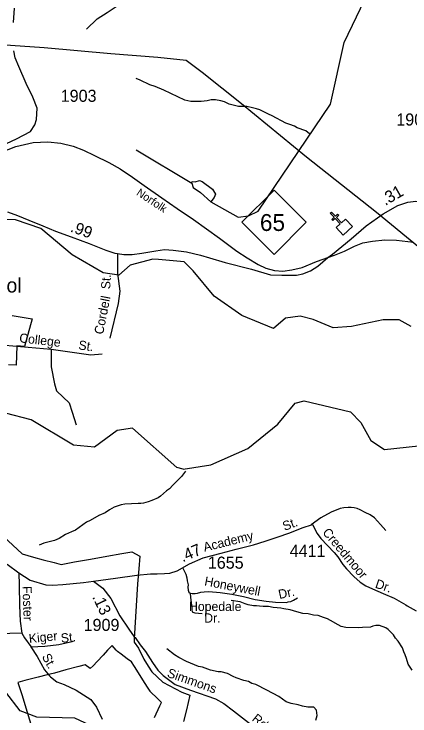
# Model space of a CAD drawing. Extents: x 1547597 to 1699558, y 810033 to 920809.
# Drawn here: x 1620318 to 1624425, y 904868 to 912139 of the extents above; entities that cross this region are included whole.
import ezdxf

# ---------------------------------------------------------------- set-up
doc = ezdxf.new("R2010")
doc.units = 0
for name, color, linetype in [('Exist Boundary Political City Limit New', 7, 'Continuous'), ('Exist Cultural Church CELL', 7, 'Continuous'), ('Exist Cultural Educational Facility High Label', 7, 'Continuous'), ('Exist Hydrographic Creek Single Shore', 7, 'Continuous'), ('Exist Hydrographic Misc Water Feature', 7, 'Continuous'), ('Exist Railroad Abandon ROW Retained', 7, 'Continuous'), ('Exist Railroad Mainline Label', 7, 'Continuous'), ('Exist Road Non-System Type 51', 7, 'Continuous'), ('Exist Road Non-System Type 51 Label', 7, 'Continuous'), ('Exist Road Primary NC Attributed', 7, 'Continuous'), ('Exist Road Primary NC Service Mileage Hundredths English Label', 7, 'Continuous'), ('Exist Road Primary NC Shield CELL', 7, 'Continuous'), ('Exist Road Primary NC Shield Number Label', 7, 'Continuous'), ('Exist Road Secondary Mileage Hundredths English Label', 7, 'Continuous'), ('Exist Road Secondary Type 51 Attributed', 7, 'Continuous'), ('Exist Road Secondary Type 51 Label', 7, 'Continuous'), ('Exist Road Secondary Type 51 Number Label', 7, 'Continuous'), ('Exist Utilities Electrical Transmission Line', 7, 'Continuous'), ('Map Preparation Boundary City Limit Buffer Line', 7, 'Continuous')]:
    doc.layers.add(name, color=color, linetype=linetype)

msp = doc.modelspace()

# ---------------------------------------------------------------- linework, layer by layer
at = {"layer": 'Exist Boundary Political City Limit New'}
for points in [[(1620300.3, 909018), (1620506.1, 908981.2), (1620426.7, 908696.3), (1620345.5, 908703.6), (1620340.1, 908503.3), (1620261.7, 908506.1)], [(1620209.9, 906728.6), (1620403.4, 906546.7), (1620519, 906512.7), (1620619, 906486.4), (1620734.7, 906456.9), (1620807.1, 906436.8), (1620945.8, 906465.2), (1621112.6, 906492.6), (1621279, 906523.2), (1621436.2, 906550.6), (1621541.2, 906570.1), (1621624.7, 906522.1), (1621612.9, 906391.6), (1621600.2, 906235.6), (1621563.6, 905668.7)], [(1621563.6, 905668.7), (1621562.9, 905634.4), (1621607.6, 905571), (1621666.1, 905455.8), (1621709.1, 905385.7), (1621747, 905324), (1621860.6, 905218.8), (1622060.2, 905113.7), (1622142.8, 905083.6), (1622105.9, 904933.4), (1622075, 904811)], [(1621776.2, 904853), (1621832, 904972.1), (1621848.1, 905008.9), (1621789.9, 905065.9), (1621747.5, 905105.6), (1621728.6, 905123), (1621728.6, 905123.8), (1621702.9, 905166.2), (1621654.3, 905243.1), (1621608.5, 905315.9), (1621566.2, 905381), (1621536.6, 905427.9), (1621493.1, 905459.5), (1621430.7, 905507.6), (1621391.8, 905537.6), (1621375.8, 905550.9), (1621357.2, 905575.6), (1621337.5, 905598.6), (1621287.7, 905548.2), (1621241.4, 905498.1), (1621178.8, 905432.3), (1621137.9, 905388.3), (1621108.5, 905359.3), (1621055.2, 905396.5), (1620991.4, 905380), (1620854.9, 905345.8), (1620739.5, 905313.2), (1620662.5, 905294.3), (1620568.4, 905271), (1620499.6, 905252.9), (1620430.4, 905234), (1620358.1, 905213.9), (1620398.9, 905089.8), (1620454.2, 904907.5), (1620518, 904702.5)]]:
    msp.add_lwpolyline(points, dxfattribs=at)
at = {"layer": 'Exist Cultural Church CELL'}
msp.add_lwpolyline([(1623659.8, 909926.8), (1623701.7, 909965.3), (1623650.2, 910021.4), (1623626.6, 909999.8), (1623615.8, 910011.6), (1623639.4, 910033.2), (1623598.7, 910077.5), (1623610.5, 910088.3), (1623651.2, 910044), (1623674.8, 910065.7), (1623685.6, 910053.9), (1623662, 910032.3), (1623713.5, 909976.2), (1623756, 910015), (1623828, 909936.6), (1623731.7, 909848.3)], close=True, dxfattribs=at)
at = {"layer": 'Exist Hydrographic Creek Single Shore'}
for points in [[(1621583.9, 910732.4), (1622163.9, 910386), (1622174.9, 910343.3), (1622252.9, 910290.7), (1622360.8, 910194.6), (1622641.8, 910034.6), (1622750.8, 910048.8), (1622851.8, 910096.1), (1623599.8, 911203.6), (1623741.8, 911844.1), (1623996.8, 912377.6)], [(1624435.8, 908901.7), (1624311.9, 908969.8), (1624145.9, 908970), (1623819.9, 908901.2), (1623629.6, 908887.8), (1623421.6, 908974), (1623286, 909009.3), (1623132.3, 908990.1), (1623008.7, 908882.9), (1622682, 909017.5), (1622393.8, 909215.4), (1622175.8, 909479.5), (1622081.8, 909571.8), (1621815.5, 909596.5), (1621757.8, 909599.3), (1621521.7, 909538.8), (1621403.6, 909434.4), (1621241.7, 909459.2), (1620919.8, 909646.2), (1620597.8, 909918.6), (1620332.8, 910006.1), (1619898.8, 910018.2)]]:
    msp.add_lwpolyline(points, dxfattribs=at)
at = {"layer": 'Exist Hydrographic Misc Water Feature'}
for points in [[(1621070.2, 911983.4), (1621180.6, 912090.4), (1621283.7, 912154.6), (1621324.1, 912183.9), (1621356.4, 912201.4), (1621386.6, 912222.9), (1621418.2, 912246.4), (1621603.7, 912325.5), (1621674.8, 912378.4), (1621697.4, 912408.2)], [(1623383.4, 910897.3), (1623345.1, 910927.9), (1623253.6, 910961.5), (1623225.8, 910976), (1623178.1, 910994.7), (1623138.5, 911009.4), (1622995.7, 911085.8), (1622956, 911100.4), (1622868.7, 911146), (1622832.9, 911156.5), (1622793.2, 911167.2), (1622733.4, 911182.3), (1622645.4, 911181.7), (1622617.5, 911188.2), (1622549.9, 911205.3), (1622502.2, 911228.2), (1622462.4, 911240.8), (1622408.6, 911249.7), (1622362.7, 911250.5), (1622322.5, 911239.2), (1622290.5, 911235.7), (1622258.5, 911234.2), (1622206.4, 911231.2), (1622150.5, 911234), (1622090.8, 911247), (1621872.5, 911350.8), (1621781.1, 911388.3), (1621725.5, 911405.2), (1621626.3, 911454.9), (1621586.5, 911471.6)], [(1622163.9, 910386), (1622167.5, 910403.1), (1622198, 910400.7), (1622240.7, 910412.9), (1622270, 910404.3), (1622377.4, 910326.2), (1622409.1, 910273.7), (1622395.7, 910239.5), (1622360.8, 910194.6)], [(1622073.8, 907423.2), (1622007.8, 907441), (1621545.8, 907847.6), (1621387.8, 907824.5), (1621151.8, 907652.1), (1620934.8, 907672.9), (1620496.8, 907934.5), (1620230.8, 908005.6), (1619914.8, 908051.4), (1619731.8, 908130.7), (1619650.8, 908237.4)], [(1622073.8, 907423.2), (1622357.8, 907470), (1622743.8, 907639.5), (1623055.8, 907892.4), (1623233.8, 908108.7), (1623325.9, 908133.1), (1623807.9, 908018.3), (1623914.8, 907907.8), (1624020.8, 907721.8), (1624160.9, 907627), (1624511.8, 907665.8)], [(1622098.1, 907404.9), (1622054.3, 907350), (1622025.9, 907320.5), (1621966.9, 907259.5), (1621930.3, 907220.1), (1621897.9, 907198.6), (1621837.1, 907143.6), (1621812.8, 907128.1), (1621748.4, 907099.2), (1621708.2, 907087.9), (1621660, 907072.7), (1621631.9, 907069.1), (1621604, 907067.6), (1621467.9, 907061.9), (1621427.8, 907054.6), (1621355.4, 907029.8), (1621307.1, 907004.6), (1621262.5, 906971.4), (1621198.2, 906944.4), (1621109.4, 906891.9), (1621069.2, 906876.7), (1620955.9, 906794.5), (1620915.6, 906775.3), (1620851.2, 906748.3), (1620786.6, 906707.4), (1620738.2, 906686.3), (1620625.9, 906658.2), (1620577.6, 906638.9)], [(1624769.9, 902601.7), (1624375.9, 903082.5), (1624251.8, 903134.3), (1623959.8, 903114), (1623376.8, 903178.4), (1623185.8, 903254.4), (1622805.9, 903501.8), (1622386.8, 903950.2), (1621732.8, 904334.4), (1621617.8, 904435.3), (1621519.8, 904604.7), (1621412.8, 904705.4), (1621154.8, 904750), (1620947.8, 904846.1), (1620555.8, 904857.3), (1620381.8, 904920), (1620233.8, 905113.4), (1620144.8, 905279.4), (1620032.8, 905665.7), (1619986.8, 905942.5), (1619946.8, 906068)], [(1624449, 905341.8), (1624406, 905406.4), (1624388.9, 905462.7), (1624373.5, 905501), (1624362.1, 905533.2), (1624348.7, 905573.4), (1624301.8, 905642.2), (1624276.3, 905672.6), (1624254.9, 905707), (1624197.9, 905764), (1624176.1, 905780.3), (1624110.5, 905805.4), (1624070.5, 905806.1), (1624038.4, 905798.6), (1624014.3, 905787), (1623934.3, 905784.4), (1623894.3, 905781.1), (1623758.3, 905783.3), (1623710.6, 905796.2), (1623678.9, 905810.7), (1623599.6, 905858), (1623567.9, 905874.6), (1623528.2, 905889.2), (1623472.5, 905908.2), (1623424.6, 905912.9), (1623368.8, 905925.9), (1623313, 905930.9), (1623253.2, 905947.9), (1623181.6, 905969.1), (1623117.8, 905978.1), (1623086, 905986.6), (1623046, 905987.4), (1623006.1, 905992.1), (1622956.3, 906000.9), (1622902.2, 906001.8), (1622864.4, 906006.4), (1622834.4, 906008.9), (1622802.5, 906009.5), (1622746.6, 906020.4), (1622714.8, 906029), (1622663.2, 906049.8), (1622571.5, 906065.4)], [(1623449.1, 904824.6), (1623461.9, 904872.4), (1623454.9, 904928.6), (1623427.4, 904961), (1623365.4, 904958), (1623309.6, 904971), (1623265.8, 904983.7), (1623194, 904997), (1623142.4, 905015.8), (1623065.3, 905071.1), (1622940.4, 905137.2), (1622827.4, 905193.1), (1622785.6, 905205.8), (1622749.9, 905224.4), (1622702.1, 905237.2), (1622622.6, 905264.6), (1622590.8, 905277.1), (1622531.3, 905308.1), (1622467.6, 905325.1), (1622435.6, 905325.7), (1622356, 905343.1), (1622272.5, 905372.4), (1622232.6, 905381.1), (1622105.5, 905433.3), (1622026.3, 905474.6), (1621982.7, 905501.3), (1621903.7, 905562.7)]]:
    msp.add_lwpolyline(points, dxfattribs=at)
at = {"layer": 'Exist Railroad Abandon ROW Retained'}
msp.add_lwpolyline([(1620176.3, 910705.4), (1620337.2, 910766.1), (1620517.1, 910807.5), (1620667.1, 910813.7), (1620803, 910802.3), (1620930.6, 910768.9), (1621038, 910727.7), (1621151.4, 910672.3), (1621300.4, 910602.7), (1621417.7, 910535.5), (1621546.7, 910450), (1621669.6, 910362.6), (1621850.1, 910234.7), (1622008.7, 910125.7), (1622179.5, 910009.1), (1622449.1, 909816.1), (1622629.5, 909684.1), (1622734.8, 909615), (1622852, 909543.7), (1622930.5, 909508.1), (1623018.9, 909481.3), (1623105, 909475), (1623199.1, 909487.9), (1623307.3, 909514.7), (1623454, 909574.9), (1623642.6, 909640.7), (1623745, 909683.7), (1623849.5, 909734.4), (1623935.8, 909769.5), (1624038, 909786.4), (1624164, 909800.9), (1624286, 909795.6), (1624462.2, 909776.2)], dxfattribs=at)
at = {"layer": 'Exist Road Non-System Type 51'}
for points in [[(1621392.4, 909657), (1621392.7, 909451.2), (1621416.6, 909269.4), (1621397.5, 909140.2), (1621311.4, 908781.4)], [(1619801.1, 908743.9), (1620226.7, 908710.5), (1620704.8, 908667.4)], [(1620704.8, 908667.4), (1620704.8, 908485.6), (1620738.3, 908308.5), (1620757.4, 908236.8), (1620829.1, 908169.8), (1620891.3, 908112.4), (1620920, 908016.7), (1620963, 907882.7)], [(1620704.8, 908667.4), (1621116, 908610), (1621230.7, 908619.5)], [(1624175.9, 906790.6), (1624120.5, 906853.2), (1624057.3, 906919.9), (1624011.7, 906950.5), (1623961.9, 906974.9), (1623910.1, 907003.4), (1623877.9, 907016.4), (1623844.7, 907024.3), (1623813.9, 907027.9), (1623782.7, 907029), (1623737.8, 907024.1), (1623700.6, 907015.8), (1623606.2, 906978.9), (1623499.7, 906920.2), (1623401, 906847.2)], [(1622069.8, 906398.2), (1622101.2, 906335.4), (1622111, 906299.8), (1622115, 906268.2), (1622122.9, 906226.8), (1622120.9, 906201.1), (1622122.9, 906171.4), (1622132.7, 906151.7), (1622144.6, 906139.8), (1622164.3, 906135.9), (1622195.9, 906137.9), (1622221.6, 906141.8), (1622257.1, 906151.7), (1622288.7, 906155.6), (1622340, 906157.6), (1622456.5, 906147.7), (1622576.9, 906130), (1622699.3, 906106.3), (1622817.8, 906074.7), (1622932.3, 906058.9), (1623031, 906047), (1623143.5, 906045), (1623161.3, 906049), (1623190.9, 906054.9), (1623218.5, 906068.7), (1623260, 906090.5)], [(1620367.2, 906351.7), (1620371.8, 906223.5), (1620375.5, 906013.7), (1620381.6, 905849.7), (1620400.4, 905727.5)], [(1622144.6, 906139.8), (1622148.5, 906096.4), (1622156.4, 906045), (1622162.4, 905989.7), (1622162.4, 905968), (1622166.3, 905948.2), (1622174.2, 905942.3), (1622193.9, 905936.4), (1622270.9, 905928.5)], [(1620400.4, 905727.5), (1620274.4, 905722.8), (1620082.3, 905715.1), (1619876.4, 905703.3), (1619734.7, 905694.1)], [(1620400.4, 905727.5), (1620425.7, 905677.1), (1620492.7, 905586.5), (1620494, 905584.6)], [(1620494, 905584.6), (1620638.2, 905592.6), (1620783.3, 905608.1), (1620933.3, 905641.8)], [(1620494, 905584.6), (1620559.5, 905485.7), (1620634.8, 905346.7), (1620686.3, 905285.7), (1620695.3, 905275), (1620760.5, 905223.5), (1620839.6, 905194.6), (1620961.5, 905137.3), (1621113.5, 905040.5), (1621174.5, 904959.9), (1621233.1, 904834.1)]]:
    msp.add_lwpolyline(points, dxfattribs=at)
at = {"layer": 'Exist Road Primary NC Attributed'}
for points in [[(1623574.3, 909617.6), (1623619.9, 909652), (1623815.6, 909811.7), (1623971, 909944.1), (1624148.2, 910069.9), (1624299.1, 910156.3), (1624403.5, 910191), (1624485.5, 910202.2), (1624588.9, 910193.2), (1624710, 910160.1), (1624868.5, 910116), (1625000.8, 910091)], [(1620251.9, 910088.5), (1620355.2, 910053.5), (1620471.2, 910004.3), (1620617.3, 909945.4), (1620749.1, 909889.8), (1620911.2, 909829.4), (1621097.8, 909761.8), (1621271.7, 909692.5), (1621363.8, 909661.8), (1621392.4, 909657), (1621457.5, 909647.5), (1621544.9, 909647.5), (1621642.5, 909660.7), (1621789.1, 909685.4), (1621878.8, 909698.6), (1621967.4, 909692), (1622107.1, 909677.2), (1622252.7, 909641.4), (1622346.4, 909614.5), (1622509.7, 909565), (1622780.5, 909497), (1622979.8, 909438.7), (1623097.4, 909434.6), (1623247.1, 909433.1), (1623314.6, 909447.4), (1623393.7, 909478.3), (1623468.3, 909527.3), (1623574.3, 909617.6)]]:
    msp.add_lwpolyline(points, dxfattribs=at)
at = {"layer": 'Exist Road Primary NC Shield CELL'}
msp.add_lwpolyline([(1622681.7, 909981.7), (1623014.7, 910314.6), (1623347.7, 909981.7), (1623014.7, 909648.7)], close=True, dxfattribs=at)
at = {"layer": 'Exist Road Secondary Type 51 Attributed'}
for points in [[(1620313.2, 912052.7), (1620321.6, 912199.4)], [(1620239.5, 910796.6), (1620344, 910844.5), (1620489, 910921.3), (1620533, 910989.5), (1620550.1, 911047.8), (1620557.1, 911163.7), (1620514.5, 911276.1), (1620445.2, 911419.2), (1620368.5, 911597), (1620330.2, 911685.8), (1620314.6, 911758.3)], [(1621143.8, 906262.9), (1621372.1, 906296.3), (1621590.4, 906327.5), (1621732.4, 906341.7), (1621802.1, 906340.4), (1621879.6, 906344.3), (1621932.5, 906346.8), (1622008.7, 906372.7), (1622136.9, 906444.7), (1622281, 906506), (1622465.7, 906554.7), (1622620.6, 906594.7), (1622802.6, 906642.5), (1622924, 906678.6), (1623047.9, 906721.2), (1623178.3, 906763.8), (1623307.4, 906815.5), (1623414.8, 906853.2)], [(1623414.8, 906853.2), (1623463.2, 906759.7), (1623499.2, 906708.1), (1623639.2, 906562.4), (1623675.3, 906517.2), (1623728.3, 906435.9), (1623767, 906393.3), (1623844.3, 906314), (1623907.5, 906253.3), (1623968.7, 906215.8), (1624037, 906184.8), (1624146.6, 906137), (1624261.9, 906087.9), (1624380.7, 906017.8), (1624396.9, 906008.3), (1624490.4, 905957.2)], [(1620248.4, 906441), (1620367.2, 906351.7), (1620486.3, 906276.2), (1620647.5, 906226.5), (1620715.4, 906221.7), (1620825.6, 906228.5), (1621037.8, 906252), (1621143.8, 906262.9)], [(1621143.8, 906262.9), (1621238.9, 906193.6), (1621323.7, 906086.2), (1621416.1, 905903.8), (1621508.4, 905766.5), (1621565, 905689.2), (1621573.1, 905682.2), (1621625.8, 905604.1), (1621683.4, 905535.1), (1621755.6, 905421.8), (1621810.5, 905341.9), (1621865.4, 905286.9), (1621989.5, 905195.7), (1622148.7, 905135.8), (1622407.5, 905044.9), (1622492.9, 904997.9), (1622594.1, 904922.8), (1622780.7, 904777.3)]]:
    msp.add_lwpolyline(points, dxfattribs=at)
at = {"layer": 'Exist Utilities Electrical Transmission Line'}
msp.add_lwpolyline([(1616364.7, 912125), (1616973.9, 912080), (1617503.1, 912046), (1618280.1, 911981.2), (1618930.8, 911921.8), (1619777.7, 911852.3), (1620632.4, 911792.5), (1621323.3, 911730.7), (1621808.6, 911691.2), (1622104.2, 911660), (1622270.5, 911536.1), (1622678.8, 911213.5), (1623352.2, 910660.1), (1624079.2, 910088), (1624798.2, 909496)], dxfattribs=at)
at = {"layer": 'Map Preparation Boundary City Limit Buffer Line'}
for points in [[(1620300.3, 909018), (1620506.1, 908981.2), (1620426.7, 908696.3), (1620345.5, 908703.6), (1620340.1, 908503.3), (1620261.7, 908506.1)], [(1620209.9, 906728.6), (1620403.4, 906546.7), (1620519, 906512.7), (1620619, 906486.4), (1620734.7, 906456.9), (1620807.1, 906436.8), (1620945.8, 906465.2), (1621112.6, 906492.6), (1621279, 906523.2), (1621436.2, 906550.6), (1621541.2, 906570.1), (1621624.7, 906522.1), (1621612.9, 906391.6), (1621600.2, 906235.6), (1621563.6, 905668.7)], [(1621563.6, 905668.7), (1621562.9, 905634.4), (1621607.6, 905571), (1621666.1, 905455.8), (1621709.1, 905385.7), (1621747, 905324), (1621860.6, 905218.8), (1622060.2, 905113.7), (1622142.8, 905083.6), (1622105.9, 904933.4), (1622075, 904811)], [(1621776.2, 904853), (1621832, 904972.1), (1621848.1, 905008.9), (1621789.9, 905065.9), (1621747.5, 905105.6), (1621728.6, 905123), (1621728.6, 905123.8), (1621702.9, 905166.2), (1621654.3, 905243.1), (1621608.5, 905315.9), (1621566.2, 905381), (1621536.6, 905427.9), (1621493.1, 905459.5), (1621430.7, 905507.6), (1621391.8, 905537.6), (1621375.8, 905550.9), (1621357.2, 905575.6), (1621337.5, 905598.6), (1621287.7, 905548.2), (1621241.4, 905498.1), (1621178.8, 905432.3), (1621137.9, 905388.3), (1621108.5, 905359.3), (1621055.2, 905396.5), (1620991.4, 905380), (1620854.9, 905345.8), (1620739.5, 905313.2), (1620662.5, 905294.3), (1620568.4, 905271), (1620499.6, 905252.9), (1620430.4, 905234), (1620358.1, 905213.9), (1620398.9, 905089.8), (1620454.2, 904907.5), (1620518, 904702.5)]]:
    msp.add_lwpolyline(points, dxfattribs=at)

# ---------------------------------------------------------------- texts
at = {"layer": 'Exist Cultural Educational Facility High Label'}
msp.add_text('School', height=150, dxfattribs=at).set_placement((1619782.8, 909254.4))
at = {"layer": 'Exist Railroad Mainline Label'}
msp.add_text('Norfolk', height=82.02, rotation=326.44307, dxfattribs=at).set_placement((1621580.5, 910269.6))
at = {"layer": 'Exist Road Non-System Type 51 Label'}
for s, rotation, p in [('St.', 86.74488, (1621315.1, 909286.1)), ('Cordell', 78.93407, (1621241.7, 908814.5)), ('College', 353.48075, (1620368.4, 908739.3)), ('St.', 352.28271, (1620982.1, 908665.9)), ('Honeywell', 349.17917, (1622287.6, 906220.8)), ('Foster', 272.12152, (1620405.4, 906212.3)), ('Dr.', 12.43721, (1623071.2, 906079.2)), ('Hopedale', 359.9933, (1622133.1, 905955.7)), ('Dr.', 0.30539, (1622290.6, 905835.1)), ('Kiger', 6.12033, (1620476.5, 905621.9)), ('St.', 6.12033, (1620808.4, 905626)), ('St.', 298.41844, (1620603.9, 905484.2))]:
    msp.add_text(s, height=95, rotation=rotation, dxfattribs=at).set_placement(p)
at = {"layer": 'Exist Road Primary NC Service Mileage Hundredths English Label'}
msp.add_text('.31', height=125, rotation=29.80028, dxfattribs=at).set_placement((1624168, 910150.6))
at = {"layer": 'Exist Road Primary NC Shield Number Label'}
msp.add_text('65', height=175, dxfattribs=at).set_placement((1622868.8, 909891.9))
at = {"layer": 'Exist Road Secondary Mileage Hundredths English Label'}
for s, rotation, p in [('.99', 340.09081, (1620894.4, 909887.8)), ('.47', 23.02125, (1622067.3, 906459.5)), ('.13', 295.32483, (1621127.2, 906102.2))]:
    msp.add_text(s, height=120, rotation=rotation, dxfattribs=at).set_placement(p)
at = {"layer": 'Exist Road Secondary Type 51 Label'}
for s, rotation, p in [('St.', 20.58311, (1623124.6, 906784.8)), ('Academy', 13.89556, (1622294.2, 906569)), ('Creedmoor', 310.10511, (1623511.8, 906766.1)), ('Dr.', 341.10425, (1624056.8, 906199.1)), ('Simmons', 340.63914, (1621899.1, 905275.7)), ('Rd.', 320.69354, (1622778.8, 904826))]:
    msp.add_text(s, height=95, rotation=rotation, dxfattribs=at).set_placement(p)
at = {"layer": 'Exist Road Secondary Type 51 Number Label'}
for s, p in [('1903', (1620802, 911229.4)), ('1907', (1624283.1, 910983.9)), ('4411', (1623177.4, 906516.5)), ('1655', (1622327.9, 906393.7)), ('1909', (1621039.8, 905748.8))]:
    msp.add_text(s, height=125, dxfattribs=at).set_placement(p)

doc.saveas('drawing.dxf')
